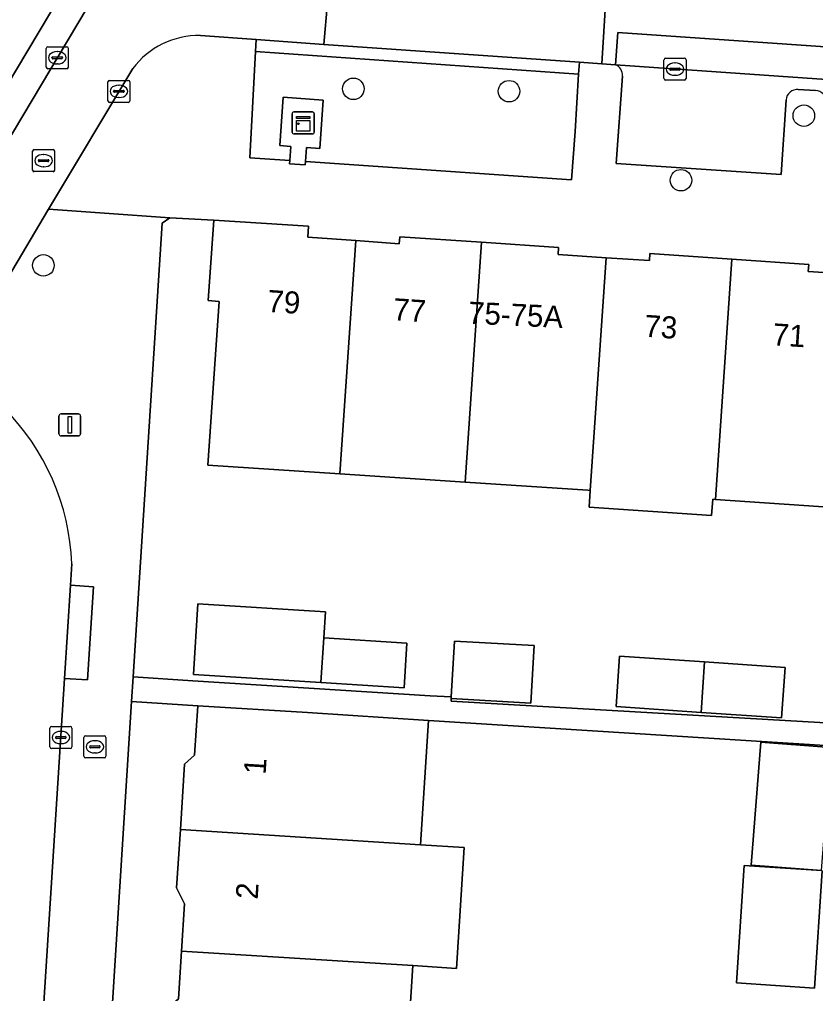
# Model space of a CAD drawing. Extents: x 159960 to 160866, y 382700 to 383354.
# Drawn here: x 160625.92 to 160662.11, y 382909.82 to 382954.09 of the extents above; entities that cross this region are included whole.
import ezdxf

# ---------------------------------------------------------------- set-up
doc = ezdxf.new("R2010")
doc.units = 0
for name, color, linetype in [('IMGEO_Boom', 7, 'Continuous'), ('IMGEO_Brandkraan', 7, 'Continuous'), ('IMGEO_Erf', 7, 'Continuous'), ('IMGEO_Fietspad_open', 7, 'Continuous'), ('IMGEO_Groenvoorziening', 7, 'Continuous'), ('IMGEO_Hek', 7, 'Continuous'), ('IMGEO_Kast', 7, 'Continuous'), ('IMGEO_Kolk', 7, 'Continuous'), ('IMGEO_Lichtmast', 7, 'Continuous'), ('IMGEO_Pand', 7, 'Continuous'), ('IMGEO_Pand_nummerreeks', 7, 'Continuous'), ('IMGEO_Parkeervlak_open', 7, 'Continuous'), ('IMGEO_Rijbaan_lokaal_gesloten', 7, 'Continuous'), ('IMGEO_Rijbaan_lokaal_open', 7, 'Continuous'), ('IMGEO_Rioolput', 7, 'Continuous'), ('IMGEO_Voetpad_open', 7, 'Continuous')]:
    doc.layers.add(name, color=color, linetype=linetype)

msp = doc.modelspace()

# ---------------------------------------------------------------- linework, layer by layer
at = {"layer": 'IMGEO_Boom'}
for centre in [(160641.099, 382950.943), (160648.175, 382950.834), (160661.577, 382949.723), (160655.99, 382946.789), (160627.01, 382942.917)]:
    msp.add_circle(centre, 0.489, dxfattribs=at)
at = {"layer": 'IMGEO_Brandkraan'}
for p, q in [((160628.852, 382920.608), (160628.852, 382921.46)), ((160628.927, 382921.534), (160629.779, 382921.534)), ((160629.853, 382921.46), (160629.853, 382920.608)), ((160629.111, 382921.028), (160629.111, 382921.04)), ((160629.549, 382920.991), (160629.151, 382920.991)), ((160629.154, 382921.077), (160629.552, 382921.077)), ((160629.34, 382921.314), (160629.365, 382921.314)), ((160629.595, 382921.04), (160629.595, 382921.028)), ((160629.779, 382920.534), (160628.927, 382920.534)), ((160629.363, 382920.754), (160629.338, 382920.754))]:
    msp.add_line(p, q, dxfattribs=at)
for points in [[(160628.852, 382920.608), (160628.852, 382921.46)], [(160628.927, 382921.534), (160629.779, 382921.534)], [(160629.853, 382921.46), (160629.853, 382920.608)], [(160629.779, 382920.534), (160628.927, 382920.534)]]:
    msp.add_lwpolyline(points, dxfattribs=at)
for centre, radius, start, end in [((160628.929, 382921.458), 0.0765, 91.552, 178.448), ((160628.929, 382921.458), 0.0765, 91.552, 178.448), ((160629.777, 382921.458), 0.0765, 1.552, 88.448), ((160629.777, 382921.458), 0.0765, 1.552, 88.448), ((160629.151, 382921.037), 0.0403, 85.8775, 175.7526), ((160629.148, 382921.027), 0.0366, 178.938, 274.7102), ((160629.552, 382921.034), 0.043, 264.8664, 352.4533), ((160629.556, 382921.039), 0.0386, 1.7309, 96.639), ((160628.929, 382920.61), 0.0765, 181.552, 268.448), ((160628.929, 382920.61), 0.0765, 181.552, 268.448), ((160629.777, 382920.61), 0.0765, 271.552, 358.448), ((160629.777, 382920.61), 0.0765, 271.552, 358.448)]:
    msp.add_arc(centre, radius, start, end, dxfattribs=at)
for centre, major_axis, ratio, start_param, end_param in [((160629.339, 382921.034), (-0.387, 0.002), 0.722429, 4.712389, 7.853982), ((160629.364, 382921.034), (-0.39, 0.002), 0.717154, 1.570796, 4.712389)]:
    msp.add_ellipse(centre, major_axis=major_axis, ratio=ratio, start_param=start_param, end_param=end_param, dxfattribs=at)
at = {"layer": 'IMGEO_Erf'}
for points in [[(160663.131, 382931.897), (160657.559, 382932.276), (160657.434, 382932.284), (160657.384, 382931.546), (160651.817, 382931.93), (160651.869, 382932.687), (160651.758, 382932.694), (160646.178, 382933.065), (160640.486, 382933.443), (160634.482, 382933.842), (160634.998, 382941.279), (160634.5, 382941.314), (160634.755, 382944.978), (160632.752, 382945.072), (160632.403, 382944.83), (160631.092, 382924.213), (160633.806, 382924.041), (160644.584, 382923.356), (160645.552, 382923.301), (160645.698, 382925.843), (160649.323, 382925.635), (160649.172, 382923.021), (160645.548, 382923.229), (160645.541, 382923.103), (160649.461, 382922.877), (160664.143, 382922.031)], [(160662.789, 382921.078), (160644.513, 382922.238), (160644.152, 382916.581), (160646.134, 382916.456), (160645.787, 382910.963), (160643.801, 382911.088), (160643.45, 382905.594), (160643.099, 382900.1), (160643.057, 382899.445), (160642.738, 382894.455), (160651.124, 382894.038), (160651.461, 382899.027), (160651.833, 382904.524), (160657.47, 382904.142), (160662.957, 382903.771)], [(160662.416, 382915.404), (160662.065, 382910.069), (160658.517, 382910.302), (160658.868, 382915.637), (160662.375, 382915.407), (160659.189, 382915.651), (160659.618, 382921.242), (160662.784, 382920.999)]]:
    msp.add_lwpolyline(points, dxfattribs=at)
for points in [[(160639.618, 382923.958), (160633.825, 382924.326), (160634.036, 382927.54), (160639.829, 382927.172), (160639.751, 382925.986), (160643.534, 382925.745), (160643.401, 382923.717)], [(160660.565, 382922.348), (160656.907, 382922.6), (160653.041, 382922.866), (160653.199, 382925.161), (160657.063, 382924.895), (160660.723, 382924.644)], [(160633.291, 382911.751), (160633.428, 382913.899), (160633.066, 382914.629), (160633.234, 382917.271), (160633.423, 382920.245), (160633.881, 382920.648), (160634.024, 382922.904), (160631.021, 382923.095), (160629.632, 382901.237), (160629.66, 382896.669), (160630.064, 382895.319), (160632.249, 382895.122), (160632.305, 382895.993), (160631.909, 382896.442), (160632.024, 382898.255), (160632.464, 382898.643), (160632.599, 382900.764), (160632.744, 382903.038), (160632.351, 382903.483), (160632.529, 382906.284), (160632.714, 382909.194), (160633.153, 382909.58)]]:
    msp.add_lwpolyline(points, close=True, dxfattribs=at)
at = {"layer": 'IMGEO_Fietspad_open'}
for points in [[(160629.801, 382955.985), (160621.109, 382941.391)], [(160634.15, 382953.362), (160636.683, 382953.183), (160639.759, 382952.965), (160639.93, 382954.861)], [(160624.373, 382940.661), (160627.248, 382945.47), (160631.069, 382951.862)]]:
    msp.add_lwpolyline(points, dxfattribs=at)
msp.add_arc((160634.062, 382949.628), 3.735, 88.6555, 143.2632, dxfattribs=at)
at = {"layer": 'IMGEO_Groenvoorziening'}
msp.add_lwpolyline([(160623.803, 382948.513), (160629.301, 382957.738)], dxfattribs=at)
msp.add_lwpolyline([(160638.25, 382948.329), (160637.751, 382948.364), (160637.905, 382950.559), (160639.721, 382950.432), (160639.568, 382948.237), (160638.969, 382948.279), (160638.924, 382947.637), (160651.018, 382946.801), (160651.174, 382949.006), (160651.333, 382951.603), (160636.645, 382952.639), (160636.388, 382947.813), (160638.205, 382947.686)], close=True, dxfattribs=at)
at = {"layer": 'IMGEO_Hek'}
for points in [[(160638.205, 382947.686), (160636.388, 382947.813), (160636.645, 382952.639), (160651.333, 382951.603), (160651.174, 382949.006)], [(160651.174, 382949.006), (160651.018, 382946.801), (160638.924, 382947.637)]]:
    msp.add_lwpolyline(points, dxfattribs=at)
at = {"layer": 'IMGEO_Kast'}
for p, q in [((160638.318, 382948.965), (160638.318, 382949.806)), ((160638.318, 382949.806), (160638.318, 382948.965)), ((160638.393, 382949.89), (160639.234, 382949.89)), ((160639.234, 382949.89), (160638.393, 382949.89)), ((160639.318, 382949.815), (160639.318, 382948.974)), ((160639.318, 382948.974), (160639.318, 382949.815)), ((160639.243, 382948.89), (160638.402, 382948.89)), ((160638.402, 382948.89), (160639.243, 382948.89))]:
    msp.add_line(p, q, dxfattribs=at)
for points in [[(160638.513, 382949.68), (160639.113, 382949.68), (160639.113, 382949.595), (160638.513, 382949.595), (160638.513, 382949.68)], [(160638.513, 382949.505), (160639.113, 382949.505), (160639.113, 382949.016), (160638.513, 382949.016), (160638.513, 382949.505)]]:
    msp.add_lwpolyline(points, dxfattribs=at)
msp.add_circle((160638.597, 382949.354), 0.0377, dxfattribs=at)
for centre, start, end in [((160638.396, 382949.812), 92.4484, 184.2845), ((160638.396, 382949.812), 92.4484, 184.2845), ((160639.24, 382949.812), 2.4484, 94.2845), ((160639.24, 382949.812), 2.4484, 94.2845), ((160638.396, 382948.968), 182.4484, 274.2845), ((160638.396, 382948.968), 182.4484, 274.2845), ((160639.24, 382948.968), 272.4484, 4.2845), ((160639.24, 382948.968), 272.4484, 4.2845)]:
    msp.add_arc(centre, 0.0779, start, end, dxfattribs=at)
at = {"layer": 'IMGEO_Kolk'}
for p, q in [((160627.216, 382952.855), (160628.068, 382952.855)), ((160627.141, 382951.929), (160627.141, 382952.781)), ((160627.443, 382952.398), (160627.841, 382952.398)), ((160627.629, 382952.635), (160627.654, 382952.635)), ((160628.142, 382952.781), (160628.142, 382951.929)), ((160627.4, 382952.349), (160627.4, 382952.361)), ((160627.838, 382952.312), (160627.44, 382952.312)), ((160627.652, 382952.075), (160627.627, 382952.075)), ((160627.884, 382952.361), (160627.884, 382952.349)), ((160655.219, 382951.414), (160655.219, 382952.266)), ((160655.294, 382952.34), (160656.146, 382952.34)), ((160655.707, 382952.12), (160655.732, 382952.12)), ((160656.22, 382952.266), (160656.22, 382951.414)), ((160628.068, 382951.855), (160627.216, 382951.855)), ((160655.478, 382951.834), (160655.478, 382951.846)), ((160655.916, 382951.797), (160655.518, 382951.797)), ((160655.521, 382951.883), (160655.919, 382951.883)), ((160655.73, 382951.56), (160655.705, 382951.56)), ((160655.962, 382951.846), (160655.962, 382951.834)), ((160629.941, 382950.402), (160629.941, 382951.254)), ((160630.016, 382951.328), (160630.868, 382951.328)), ((160630.429, 382951.108), (160630.454, 382951.108)), ((160630.942, 382951.254), (160630.942, 382950.402)), ((160656.146, 382951.34), (160655.294, 382951.34)), ((160630.2, 382950.822), (160630.2, 382950.834)), ((160630.638, 382950.785), (160630.24, 382950.785)), ((160630.243, 382950.871), (160630.641, 382950.871)), ((160630.684, 382950.834), (160630.684, 382950.822)), ((160630.868, 382950.328), (160630.016, 382950.328)), ((160630.452, 382950.548), (160630.427, 382950.548)), ((160627.303, 382921.032), (160627.303, 382921.884)), ((160627.378, 382921.958), (160628.23, 382921.958)), ((160628.304, 382921.884), (160628.304, 382921.032)), ((160627.562, 382921.452), (160627.562, 382921.464)), ((160628, 382921.415), (160627.602, 382921.415)), ((160627.605, 382921.501), (160628.003, 382921.501)), ((160627.791, 382921.738), (160627.816, 382921.738)), ((160628.046, 382921.464), (160628.046, 382921.452)), ((160628.23, 382920.958), (160627.378, 382920.958)), ((160627.814, 382921.178), (160627.789, 382921.178))]:
    msp.add_line(p, q, dxfattribs=at)
for points in [[(160627.216, 382952.855), (160628.068, 382952.855)], [(160627.141, 382951.929), (160627.141, 382952.781)], [(160628.142, 382952.781), (160628.142, 382951.929)], [(160655.219, 382951.414), (160655.219, 382952.266)], [(160655.294, 382952.34), (160656.146, 382952.34)], [(160656.22, 382952.266), (160656.22, 382951.414)], [(160628.068, 382951.855), (160627.216, 382951.855)], [(160629.941, 382950.402), (160629.941, 382951.254)], [(160630.016, 382951.328), (160630.868, 382951.328)], [(160630.942, 382951.254), (160630.942, 382950.402)], [(160656.146, 382951.34), (160655.294, 382951.34)], [(160630.868, 382950.328), (160630.016, 382950.328)], [(160627.303, 382921.032), (160627.303, 382921.884)], [(160627.378, 382921.958), (160628.23, 382921.958)], [(160628.304, 382921.884), (160628.304, 382921.032)], [(160628.23, 382920.958), (160627.378, 382920.958)]]:
    msp.add_lwpolyline(points, dxfattribs=at)
for centre, radius, start, end in [((160627.218, 382952.779), 0.0765, 91.552, 178.448), ((160627.218, 382952.779), 0.0765, 91.552, 178.448), ((160628.066, 382952.779), 0.0765, 1.552, 88.448), ((160628.066, 382952.779), 0.0765, 1.552, 88.448), ((160627.44, 382952.358), 0.0403, 85.8775, 175.7526), ((160627.845, 382952.36), 0.0386, 1.7309, 96.639), ((160627.437, 382952.348), 0.0366, 178.938, 274.7102), ((160627.841, 382952.355), 0.043, 264.8664, 352.4533), ((160655.296, 382952.264), 0.0765, 91.552, 178.448), ((160655.296, 382952.264), 0.0765, 91.552, 178.448), ((160656.144, 382952.264), 0.0765, 1.552, 88.448), ((160656.144, 382952.264), 0.0765, 1.552, 88.448), ((160627.218, 382951.931), 0.0765, 181.552, 268.448), ((160627.218, 382951.931), 0.0765, 181.552, 268.448), ((160628.066, 382951.931), 0.0765, 271.552, 358.448), ((160628.066, 382951.931), 0.0765, 271.552, 358.448), ((160655.518, 382951.843), 0.0403, 85.8775, 175.7526), ((160655.515, 382951.833), 0.0366, 178.938, 274.7102), ((160655.919, 382951.84), 0.043, 264.8664, 352.4533), ((160655.923, 382951.845), 0.0386, 1.7309, 96.639), ((160630.018, 382951.252), 0.0765, 91.552, 178.448), ((160630.018, 382951.252), 0.0765, 91.552, 178.448), ((160630.866, 382951.252), 0.0765, 1.552, 88.448), ((160630.866, 382951.252), 0.0765, 1.552, 88.448), ((160655.296, 382951.416), 0.0765, 181.552, 268.448), ((160655.296, 382951.416), 0.0765, 181.552, 268.448), ((160656.144, 382951.416), 0.0765, 271.552, 358.448), ((160656.144, 382951.416), 0.0765, 271.552, 358.448), ((160630.24, 382950.831), 0.0403, 85.8775, 175.7526), ((160630.237, 382950.821), 0.0366, 178.938, 274.7102), ((160630.641, 382950.828), 0.043, 264.8664, 352.4533), ((160630.645, 382950.833), 0.0386, 1.7309, 96.639), ((160630.018, 382950.404), 0.0765, 181.552, 268.448), ((160630.018, 382950.404), 0.0765, 181.552, 268.448), ((160630.866, 382950.404), 0.0765, 271.552, 358.448), ((160630.866, 382950.404), 0.0765, 271.552, 358.448), ((160627.38, 382921.882), 0.0765, 91.552, 178.448), ((160627.38, 382921.882), 0.0765, 91.552, 178.448), ((160628.228, 382921.882), 0.0765, 1.552, 88.448), ((160628.228, 382921.882), 0.0765, 1.552, 88.448), ((160627.602, 382921.461), 0.0403, 85.8775, 175.7526), ((160627.599, 382921.451), 0.0366, 178.938, 274.7102), ((160628.003, 382921.458), 0.043, 264.8664, 352.4533), ((160628.007, 382921.463), 0.0386, 1.7309, 96.639), ((160627.38, 382921.034), 0.0765, 181.552, 268.448), ((160627.38, 382921.034), 0.0765, 181.552, 268.448), ((160628.228, 382921.034), 0.0765, 271.552, 358.448), ((160628.228, 382921.034), 0.0765, 271.552, 358.448)]:
    msp.add_arc(centre, radius, start, end, dxfattribs=at)
for centre, major_axis, ratio, start_param, end_param in [((160627.628, 382952.355), (-0.387, 0.002), 0.722429, 4.712389, 7.853982), ((160627.653, 382952.355), (-0.39, 0.002), 0.717154, 1.570796, 4.712389), ((160655.706, 382951.84), (-0.387, 0.002), 0.722429, 4.712389, 7.853982), ((160655.731, 382951.84), (-0.39, 0.002), 0.717154, 1.570796, 4.712389), ((160630.428, 382950.828), (-0.387, 0.002), 0.722429, 4.712389, 7.853982), ((160630.453, 382950.828), (-0.39, 0.002), 0.717154, 1.570796, 4.712389), ((160627.79, 382921.458), (-0.387, 0.002), 0.722429, 4.712389, 7.853982), ((160627.815, 382921.458), (-0.39, 0.002), 0.717154, 1.570796, 4.712389)]:
    msp.add_ellipse(centre, major_axis=major_axis, ratio=ratio, start_param=start_param, end_param=end_param, dxfattribs=at)
at = {"layer": 'IMGEO_Lichtmast'}
for p, q in [((160627.711, 382935.267), (160627.711, 382936.067)), ((160627.711, 382936.067), (160627.711, 382935.267)), ((160627.811, 382936.167), (160628.601, 382936.167)), ((160628.601, 382936.167), (160627.811, 382936.167)), ((160628.701, 382936.067), (160628.701, 382935.267)), ((160628.701, 382935.267), (160628.701, 382936.067)), ((160628.601, 382935.167), (160627.811, 382935.167)), ((160627.811, 382935.167), (160628.601, 382935.167))]:
    msp.add_line(p, q, dxfattribs=at)
msp.add_lwpolyline([(160628.131, 382936.042), (160628.281, 382936.042), (160628.281, 382935.292), (160628.131, 382935.292), (160628.131, 382936.042)], dxfattribs=at)
for centre, start, end in [((160627.811, 382936.067), 90, 180), ((160627.811, 382936.067), 90, 180), ((160628.601, 382936.067), 0, 90), ((160628.601, 382936.067), 360, 90), ((160627.811, 382935.267), 180, 270), ((160627.811, 382935.267), 180, 270), ((160628.601, 382935.267), 270, 0), ((160628.601, 382935.267), 270, 0)]:
    msp.add_arc(centre, 0.1, start, end, dxfattribs=at)
at = {"layer": 'IMGEO_Pand'}
for points in [[(160641.212, 382944.042), (160639.034, 382944.198), (160639.066, 382944.697), (160634.755, 382944.978), (160634.5, 382941.314), (160634.998, 382941.279), (160634.482, 382933.842), (160640.486, 382933.443)], [(160641.212, 382944.042), (160640.486, 382933.443), (160646.178, 382933.065), (160646.925, 382943.968), (160643.205, 382944.221), (160643.183, 382943.902)], [(160652.593, 382943.266), (160650.408, 382943.41), (160650.429, 382943.729), (160646.925, 382943.968), (160646.178, 382933.065), (160651.758, 382932.694), (160651.869, 382932.687)], [(160658.306, 382943.198), (160654.582, 382943.457), (160654.56, 382943.137), (160652.593, 382943.266), (160651.869, 382932.687), (160651.817, 382931.93), (160657.384, 382931.546), (160657.434, 382932.284), (160657.559, 382932.276)], [(160664.01, 382942.995), (160663.932, 382943), (160663.897, 382942.501), (160661.78, 382942.645), (160661.802, 382942.954), (160658.306, 382943.198), (160657.559, 382932.276), (160663.131, 382931.897), (160663.25, 382931.889)], [(160633.825, 382924.326), (160639.618, 382923.958), (160639.751, 382925.986), (160639.829, 382927.172), (160634.036, 382927.54)], [(160639.751, 382925.986), (160639.618, 382923.958), (160643.401, 382923.717), (160643.534, 382925.745)], [(160645.552, 382923.301), (160645.548, 382923.229), (160649.172, 382923.021), (160649.323, 382925.635), (160645.698, 382925.843)], [(160657.063, 382924.895), (160653.199, 382925.161), (160653.041, 382922.866), (160656.907, 382922.6)], [(160660.723, 382924.644), (160657.063, 382924.895), (160656.907, 382922.6), (160660.565, 382922.348)], [(160633.234, 382917.271), (160644.152, 382916.581), (160644.513, 382922.238), (160639.014, 382922.587), (160634.024, 382922.904), (160633.881, 382920.648), (160633.423, 382920.245)], [(160662.609, 382918.34), (160662.813, 382920.997), (160662.784, 382920.999), (160659.618, 382921.242), (160659.189, 382915.651), (160662.375, 382915.407), (160662.384, 382915.406)], [(160646.134, 382916.456), (160644.152, 382916.581), (160633.234, 382917.271), (160633.066, 382914.629), (160633.428, 382913.899), (160633.291, 382911.751), (160643.801, 382911.088), (160645.787, 382910.963)], [(160662.416, 382915.404), (160662.384, 382915.406), (160662.375, 382915.407), (160658.868, 382915.637), (160658.517, 382910.302), (160662.065, 382910.069)], [(160632.529, 382906.284), (160643.45, 382905.594), (160643.801, 382911.088), (160633.291, 382911.751), (160633.153, 382909.58), (160632.714, 382909.194)]]:
    msp.add_lwpolyline(points, close=True, dxfattribs=at)
at = {"layer": 'IMGEO_Parkeervlak_open'}
for points in [[(160722.113, 382947.235), (160653.02, 382952.036)], [(160653.326, 382951.525), (160653.038, 382947.543), (160660.549, 382947.046), (160660.771, 382950.44)], [(160661.324, 382950.908), (160662.107, 382950.862)]]:
    msp.add_lwpolyline(points, dxfattribs=at)
for centre, radius, start, end in [((160652.827, 382951.573), 0.501, 354.4805, 67.348), ((160661.28, 382950.399), 0.511, 85.0441, 175.4379), ((160662.098, 382950.369), 0.493, 354.813, 88.902)]:
    msp.add_arc(centre, radius, start, end, dxfattribs=at)
at = {"layer": 'IMGEO_Rijbaan_lokaal_gesloten'}
msp.add_lwpolyline([(160653.128, 382953.506), (160653.02, 382952.036), (160722.113, 382947.235), (160722.253, 382948.731)], close=True, dxfattribs=at)
at = {"layer": 'IMGEO_Rijbaan_lokaal_open'}
for points in [[(160646.381, 382964.873), (160641.013, 382965.266), (160640.601, 382961.464), (160640.311, 382958.781), (160640.029, 382956.171), (160639.93, 382954.861), (160639.759, 382952.965), (160651.371, 382952.152), (160652.393, 382952.08), (160652.778, 382958.219)], [(160627.974, 382924.146), (160628.245, 382928.379), (160628.307, 382929.353)], [(160622.223, 382927.014), (160622.033, 382924.072), (160621.889, 382921.834), (160620.803, 382905.445), (160620.301, 382897.852), (160626.271, 382897.504), (160627.974, 382924.146)]]:
    msp.add_lwpolyline(points, dxfattribs=at)
msp.add_lwpolyline([(160722.253, 382948.731), (160722.467, 382951.886), (160653.323, 382956.615), (160653.414, 382958.135), (160653.43, 382958.408), (160652.778, 382958.219), (160652.393, 382952.08), (160653.02, 382952.036), (160653.128, 382953.506)], close=True, dxfattribs=at)
msp.add_arc((160617.609, 382928.904), 10.707, 2.4007, 44.9037, dxfattribs=at)
at = {"layer": 'IMGEO_Rioolput'}
for p, q in [((160626.52, 382947.252), (160626.52, 382948.104)), ((160626.595, 382948.178), (160627.447, 382948.178)), ((160627.521, 382948.104), (160627.521, 382947.252)), ((160626.779, 382947.672), (160626.779, 382947.684)), ((160627.217, 382947.635), (160626.819, 382947.635)), ((160626.822, 382947.721), (160627.22, 382947.721)), ((160627.008, 382947.958), (160627.033, 382947.958)), ((160627.263, 382947.684), (160627.263, 382947.672)), ((160627.447, 382947.178), (160626.595, 382947.178)), ((160627.031, 382947.398), (160627.006, 382947.398))]:
    msp.add_line(p, q, dxfattribs=at)
for points in [[(160626.52, 382947.252), (160626.52, 382948.104)], [(160626.595, 382948.178), (160627.447, 382948.178)], [(160627.521, 382948.104), (160627.521, 382947.252)], [(160627.447, 382947.178), (160626.595, 382947.178)]]:
    msp.add_lwpolyline(points, dxfattribs=at)
for centre, radius, start, end in [((160626.597, 382948.102), 0.0765, 91.552, 178.448), ((160626.597, 382948.102), 0.0765, 91.552, 178.448), ((160627.445, 382948.102), 0.0765, 1.552, 88.448), ((160627.445, 382948.102), 0.0765, 1.552, 88.448), ((160626.819, 382947.681), 0.0403, 85.8775, 175.7526), ((160626.816, 382947.671), 0.0366, 178.938, 274.7102), ((160627.22, 382947.678), 0.043, 264.8664, 352.4533), ((160627.224, 382947.683), 0.0386, 1.7309, 96.639), ((160626.597, 382947.254), 0.0765, 181.552, 268.448), ((160626.597, 382947.254), 0.0765, 181.552, 268.448), ((160627.445, 382947.254), 0.0765, 271.552, 358.448), ((160627.445, 382947.254), 0.0765, 271.552, 358.448)]:
    msp.add_arc(centre, radius, start, end, dxfattribs=at)
for centre, major_axis, ratio, start_param, end_param in [((160627.007, 382947.678), (-0.387, 0.002), 0.722429, 4.712389, 7.853982), ((160627.032, 382947.678), (-0.39, 0.002), 0.717154, 1.570796, 4.712389)]:
    msp.add_ellipse(centre, major_axis=major_axis, ratio=ratio, start_param=start_param, end_param=end_param, dxfattribs=at)
at = {"layer": 'IMGEO_Voetpad_open'}
for points in [[(160629.301, 382957.738), (160623.803, 382948.513)], [(160621.109, 382941.391), (160629.801, 382955.985)], [(160653.02, 382952.036), (160652.393, 382952.08), (160651.371, 382952.152), (160651.333, 382951.603), (160651.174, 382949.006), (160651.018, 382946.801), (160638.924, 382947.637), (160638.914, 382947.491), (160638.195, 382947.541), (160638.205, 382947.686), (160636.388, 382947.813), (160636.645, 382952.639), (160636.683, 382953.183), (160634.15, 382953.362)], [(160631.069, 382951.862), (160627.248, 382945.47), (160632.752, 382945.072), (160634.755, 382944.978), (160639.066, 382944.697), (160639.034, 382944.198), (160641.212, 382944.042), (160643.183, 382943.902), (160643.205, 382944.221), (160646.925, 382943.968), (160650.429, 382943.729), (160650.408, 382943.41), (160652.593, 382943.266), (160654.56, 382943.137), (160654.582, 382943.457), (160658.306, 382943.198), (160661.802, 382942.954), (160661.78, 382942.645), (160663.897, 382942.501)], [(160660.771, 382950.44), (160660.549, 382947.046), (160653.038, 382947.543), (160653.326, 382951.525)], [(160662.107, 382950.862), (160661.324, 382950.908)], [(160632.403, 382944.83), (160632.752, 382945.072), (160627.248, 382945.47), (160624.373, 382940.661)], [(160628.307, 382929.353), (160628.245, 382928.379), (160629.283, 382928.313), (160629.012, 382924.08), (160627.974, 382924.146), (160626.271, 382897.504), (160626.548, 382895.653), (160627.821, 382893.365), (160629.094, 382892.008), (160630.064, 382895.319), (160629.66, 382896.669), (160629.632, 382901.237), (160631.021, 382923.095), (160631.092, 382924.213), (160632.403, 382944.83)], [(160664.143, 382922.031), (160649.461, 382922.877), (160645.541, 382923.103), (160645.548, 382923.229), (160645.552, 382923.301), (160644.584, 382923.356), (160633.806, 382924.041), (160631.092, 382924.213), (160631.021, 382923.095), (160634.024, 382922.904), (160639.014, 382922.587), (160644.513, 382922.238), (160662.789, 382921.078)]]:
    msp.add_lwpolyline(points, dxfattribs=at)
for points in [[(160639.759, 382952.965), (160636.683, 382953.183), (160636.645, 382952.639), (160651.333, 382951.603), (160651.371, 382952.152)], [(160638.205, 382947.686), (160638.195, 382947.541), (160638.914, 382947.491), (160638.924, 382947.637), (160638.969, 382948.279), (160639.568, 382948.237), (160639.721, 382950.432), (160637.905, 382950.559), (160637.751, 382948.364), (160638.25, 382948.329)], [(160628.245, 382928.379), (160627.974, 382924.146), (160629.012, 382924.08), (160629.283, 382928.313)]]:
    msp.add_lwpolyline(points, close=True, dxfattribs=at)
for centre, radius, start, end in [((160634.062, 382949.628), 3.735, 88.6555, 143.2632), ((160652.827, 382951.573), 0.501, 354.4805, 67.348), ((160661.28, 382950.399), 0.511, 85.0441, 175.4379), ((160662.098, 382950.369), 0.493, 354.813, 88.902), ((160617.609, 382928.904), 10.707, 2.4007, 44.9037)]:
    msp.add_arc(centre, radius, start, end, dxfattribs=at)

# ---------------------------------------------------------------- texts
at = {"layer": 'IMGEO_Pand_nummerreeks'}
for s, rotation, p in [('79', 356.2225, (160637.168, 382940.808)), ('77', 356.2225, (160642.88, 382940.431)), ('75-75A', 357.3357, (160646.299, 382940.272)), ('73', 356.2242, (160654.304, 382939.676)), ('71', 356.2242, (160660.129, 382939.291)), ('1', 86.3443, (160637.11, 382919.756)), ('2', 86.3447, (160636.748, 382914.083))]:
    msp.add_text(s, height=1, rotation=rotation, dxfattribs=at).set_placement(p)

doc.saveas('drawing.dxf')
